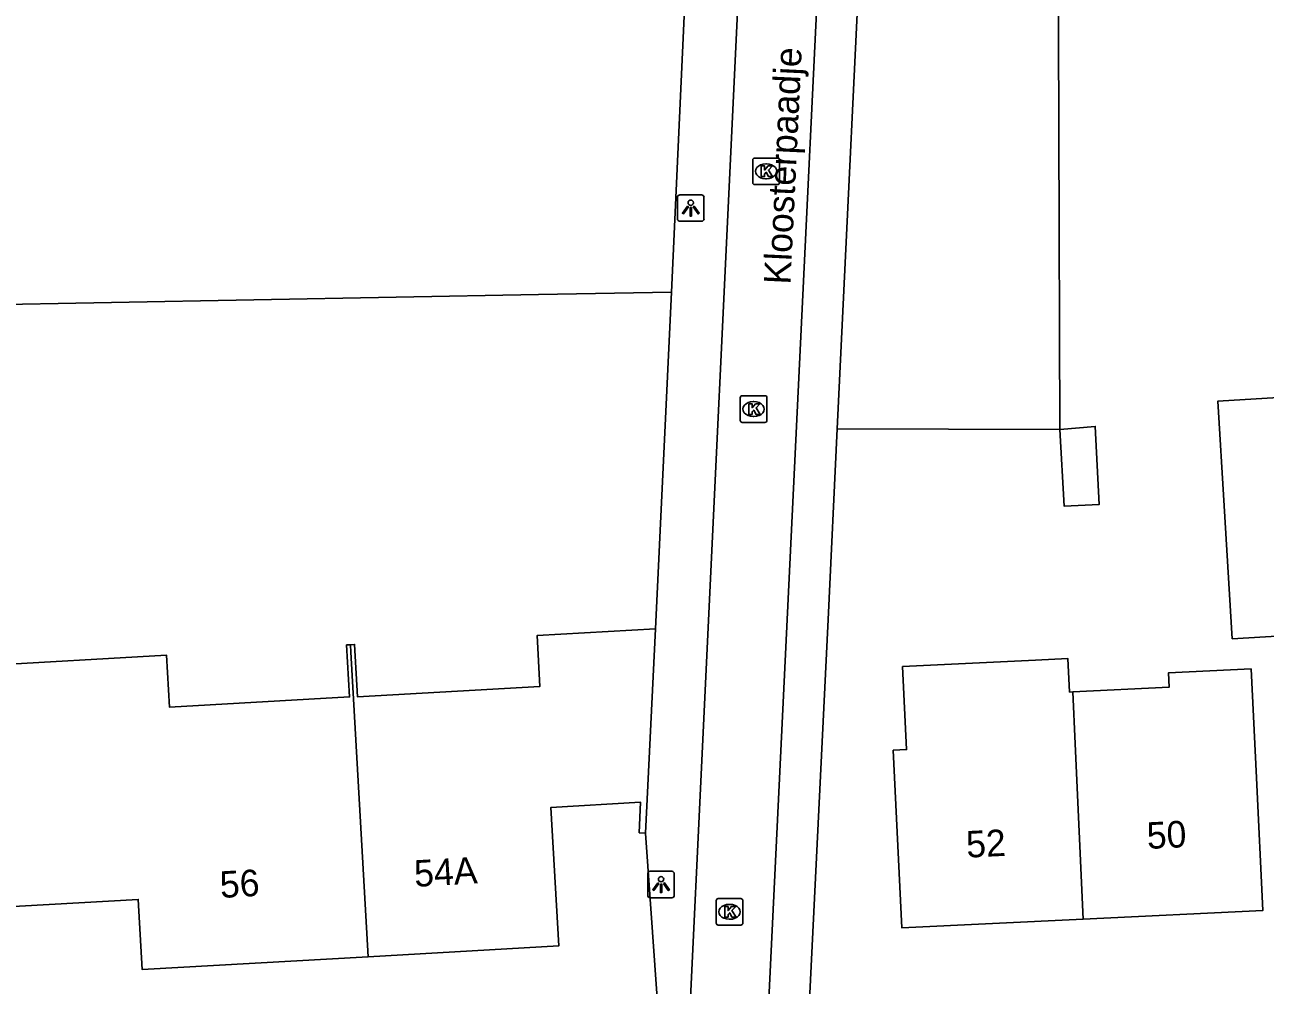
# Model space of a CAD drawing. Extents: x 157321 to 158827, y 386650 to 388532.
# Drawn here: x 158011.76 to 158058.37, y 387834.47 to 387870.59 of the extents above; entities that cross this region are included whole.
import ezdxf

# ---------------------------------------------------------------- set-up
doc = ezdxf.new("R2010")
doc.units = 0
for name, color, linetype in [('IMGEO_Kolk', 7, 'Continuous'), ('IMGEO_Lichtpunt', 7, 'Continuous'), ('IMGEO_Muur', 7, 'Continuous'), ('IMGEO_Openbare_ruimte_label', 7, 'Continuous'), ('IMGEO_Pand', 7, 'Continuous'), ('IMGEO_Pand_nummerreeks', 7, 'Continuous'), ('IMGEO_Rijbaan_lokaal_open', 7, 'Continuous'), ('IMGEO_Voetpad_open', 7, 'Continuous')]:
    doc.layers.add(name, color=color, linetype=linetype)

msp = doc.modelspace()

# ---------------------------------------------------------------- linework, layer by layer
at = {"layer": 'IMGEO_Kolk'}
for p, q in [((158039.114, 387864.652), (158039.114, 387865.504)), ((158039.189, 387865.578), (158040.041, 387865.578)), ((158039.602, 387865.358), (158039.627, 387865.358)), ((158040.115, 387865.504), (158040.115, 387864.652)), ((158039.625, 387864.798), (158039.6, 387864.798)), ((158040.041, 387864.578), (158039.189, 387864.578)), ((158038.646, 387855.712), (158038.646, 387856.564)), ((158038.721, 387856.638), (158039.573, 387856.638)), ((158039.134, 387856.418), (158039.159, 387856.418)), ((158039.647, 387856.564), (158039.647, 387855.712)), ((158039.157, 387855.858), (158039.132, 387855.858)), ((158039.573, 387855.638), (158038.721, 387855.638)), ((158037.741, 387836.805), (158037.741, 387837.657)), ((158037.816, 387837.731), (158038.668, 387837.731)), ((158038.742, 387837.657), (158038.742, 387836.805)), ((158038.229, 387837.511), (158038.254, 387837.511)), ((158038.668, 387836.731), (158037.816, 387836.731)), ((158038.252, 387836.951), (158038.227, 387836.951))]:
    msp.add_line(p, q, dxfattribs=at)
for points in [[(158039.114, 387864.652), (158039.114, 387865.504)], [(158039.189, 387865.578), (158040.041, 387865.578)], [(158039.435, 387865.278), (158039.558, 387865.278), (158039.558, 387865.127), (158039.688, 387865.278), (158039.852, 387865.278), (158039.706, 387865.127), (158039.859, 387864.878), (158039.707, 387864.878), (158039.622, 387865.042), (158039.558, 387864.975), (158039.558, 387864.878), (158039.435, 387864.878), (158039.435, 387865.278)], [(158040.115, 387865.504), (158040.115, 387864.652)], [(158040.041, 387864.578), (158039.189, 387864.578)], [(158038.646, 387855.712), (158038.646, 387856.564)], [(158038.721, 387856.638), (158039.573, 387856.638)], [(158038.967, 387856.338), (158039.09, 387856.338), (158039.09, 387856.187), (158039.22, 387856.338), (158039.384, 387856.338), (158039.238, 387856.187), (158039.391, 387855.938), (158039.239, 387855.938), (158039.154, 387856.102), (158039.09, 387856.035), (158039.09, 387855.938), (158038.967, 387855.938), (158038.967, 387856.338)], [(158039.647, 387856.564), (158039.647, 387855.712)], [(158039.573, 387855.638), (158038.721, 387855.638)], [(158037.741, 387836.805), (158037.741, 387837.657)], [(158037.816, 387837.731), (158038.668, 387837.731)], [(158038.742, 387837.657), (158038.742, 387836.805)], [(158038.062, 387837.431), (158038.185, 387837.431), (158038.185, 387837.28), (158038.315, 387837.431), (158038.479, 387837.431), (158038.333, 387837.28), (158038.486, 387837.031), (158038.334, 387837.031), (158038.249, 387837.195), (158038.185, 387837.128), (158038.185, 387837.031), (158038.062, 387837.031), (158038.062, 387837.431)], [(158038.668, 387836.731), (158037.816, 387836.731)]]:
    msp.add_lwpolyline(points, dxfattribs=at)
for centre, start, end in [((158039.191, 387865.502), 91.552, 178.448), ((158039.191, 387865.502), 91.552, 178.448), ((158040.039, 387865.502), 1.552, 88.448), ((158040.039, 387865.502), 1.552, 88.448), ((158039.191, 387864.654), 181.552, 268.448), ((158039.191, 387864.654), 181.552, 268.448), ((158040.039, 387864.654), 271.552, 358.448), ((158040.039, 387864.654), 271.552, 358.448), ((158038.723, 387856.562), 91.552, 178.448), ((158038.723, 387856.562), 91.552, 178.448), ((158039.571, 387856.562), 1.552, 88.448), ((158039.571, 387856.562), 1.552, 88.448), ((158038.723, 387855.714), 181.552, 268.448), ((158038.723, 387855.714), 181.552, 268.448), ((158039.571, 387855.714), 271.552, 358.448), ((158039.571, 387855.714), 271.552, 358.448), ((158037.818, 387837.655), 91.552, 178.448), ((158037.818, 387837.655), 91.552, 178.448), ((158038.666, 387837.655), 1.552, 88.448), ((158038.666, 387837.655), 1.552, 88.448), ((158037.818, 387836.807), 181.552, 268.448), ((158037.818, 387836.807), 181.552, 268.448), ((158038.666, 387836.807), 271.552, 358.448), ((158038.666, 387836.807), 271.552, 358.448)]:
    msp.add_arc(centre, 0.0765, start, end, dxfattribs=at)
for centre, major_axis, ratio, start_param, end_param in [((158039.601, 387865.078), (-0.387, 0.002), 0.722429, 4.712389, 7.853982), ((158039.626, 387865.078), (-0.39, 0.002), 0.717154, 1.570796, 4.712389), ((158039.133, 387856.138), (-0.387, 0.002), 0.722429, 4.712389, 7.853982), ((158039.158, 387856.138), (-0.39, 0.002), 0.717154, 1.570796, 4.712389), ((158038.228, 387837.231), (-0.387, 0.002), 0.722429, 4.712389, 7.853982), ((158038.253, 387837.231), (-0.39, 0.002), 0.717154, 1.570796, 4.712389)]:
    msp.add_ellipse(centre, major_axis=major_axis, ratio=ratio, start_param=start_param, end_param=end_param, dxfattribs=at)
at = {"layer": 'IMGEO_Lichtpunt'}
for p, q in [((158037.188, 387864.195), (158036.38, 387864.195)), ((158037.188, 387864.195), (158036.38, 387864.195)), ((158036.286, 387864.1), (158036.286, 387863.293)), ((158036.286, 387864.1), (158036.286, 387863.293)), ((158037.282, 387863.293), (158037.282, 387864.1)), ((158037.282, 387863.293), (158037.282, 387864.1)), ((158036.38, 387863.199), (158037.188, 387863.199)), ((158036.38, 387863.199), (158037.188, 387863.199)), ((158035.169, 387838.659), (158035.169, 387837.852)), ((158035.169, 387838.659), (158035.169, 387837.852)), ((158036.071, 387838.754), (158035.263, 387838.754)), ((158036.071, 387838.754), (158035.263, 387838.754)), ((158036.165, 387837.852), (158036.165, 387838.659)), ((158036.165, 387837.852), (158036.165, 387838.659)), ((158035.263, 387837.758), (158036.071, 387837.758)), ((158035.263, 387837.758), (158036.071, 387837.758))]:
    msp.add_line(p, q, dxfattribs=at)
for points in [[(158036.66, 387863.764), (158036.699, 387863.736), (158036.511, 387863.474), (158036.473, 387863.501), (158036.66, 387863.764)], [(158036.872, 387863.736), (158036.91, 387863.763), (158037.097, 387863.501), (158037.058, 387863.473), (158036.872, 387863.736)], [(158036.762, 387863.716), (158036.809, 387863.716), (158036.809, 387863.394), (158036.762, 387863.394), (158036.762, 387863.716)], [(158035.543, 387838.323), (158035.582, 387838.295), (158035.394, 387838.033), (158035.356, 387838.06), (158035.543, 387838.323)], [(158035.645, 387838.275), (158035.692, 387838.275), (158035.692, 387837.953), (158035.645, 387837.953), (158035.645, 387838.275)], [(158035.755, 387838.295), (158035.793, 387838.322), (158035.98, 387838.06), (158035.941, 387838.032), (158035.755, 387838.295)]]:
    msp.add_lwpolyline(points, dxfattribs=at)
for centre in [(158036.785, 387863.898), (158035.668, 387838.457)]:
    msp.add_circle(centre, 0.0994, dxfattribs=at)
for centre, start, end in [((158036.38, 387864.1), 90, 180), ((158036.38, 387864.1), 90, 180), ((158037.188, 387864.1), 0, 90), ((158037.188, 387864.1), 0, 90), ((158036.38, 387863.293), 180, 270), ((158036.38, 387863.293), 180, 270), ((158037.188, 387863.293), 270, 0), ((158037.188, 387863.293), 270, 360), ((158035.263, 387838.659), 90, 180), ((158035.263, 387838.659), 90, 180), ((158036.071, 387838.659), 0, 90), ((158036.071, 387838.659), 0, 90), ((158035.263, 387837.852), 180, 270), ((158035.263, 387837.852), 180, 270), ((158036.071, 387837.852), 270, 0), ((158036.071, 387837.852), 270, 360)]:
    msp.add_arc(centre, 0.0946, start, end, dxfattribs=at)
at = {"layer": 'IMGEO_Muur'}
msp.add_lwpolyline([(158042.292, 387855.397), (158041.943, 387848.225)], dxfattribs=at)
at = {"layer": 'IMGEO_Pand'}
for points in [[(158037.071, 387882.67), (158036.059, 387860.538)], [(158050.574, 387877.893), (158050.656, 387855.368)], [(158042.292, 387855.397), (158043.348, 387877.515)], [(158036.059, 387860.538), (158031.06, 387860.444), (158009.66, 387860.041), (158009.504, 387865.584)], [(158060.267, 387847.688), (158057.132, 387847.5), (158056.833, 387852.492), (158056.596, 387856.436), (158059.688, 387856.622), (158059.825, 387854.339), (158059.983, 387854.348)], [(158050.656, 387855.368), (158042.292, 387855.397)], [(158050.656, 387855.368), (158051.982, 387855.485), (158052.131, 387852.546), (158050.813, 387852.49), (158050.656, 387855.368)], [(158023.996, 387847.276), (158024.155, 387847.285), (158024.267, 387845.314), (158031.119, 387845.706), (158031.01, 387847.616), (158035.458, 387847.871)], [(158035.458, 387847.871), (158035.089, 387840.19)], [(158009.859, 387847.014), (158010.064, 387847.026), (158010.096, 387846.482), (158017.09, 387846.882), (158017.202, 387844.925), (158023.963, 387845.312), (158023.851, 387847.268), (158023.996, 387847.276)], [(158024.661, 387835.543), (158024.009, 387847.001), (158023.996, 387847.276)], [(158051.526, 387836.954), (158044.717, 387836.625), (158044.394, 387843.309), (158044.893, 387843.333), (158044.742, 387846.453), (158049.737, 387846.694), (158050.956, 387846.753), (158051.017, 387845.494), (158051.141, 387845.5)], [(158051.141, 387845.5), (158054.759, 387845.675), (158054.733, 387846.216), (158057.841, 387846.367), (158058.039, 387842.275), (158058.28, 387837.28), (158051.526, 387836.954)], [(158051.141, 387845.5), (158051.233, 387843.546), (158051.526, 387836.954)], [(158024.661, 387835.543), (158016.173, 387835.058), (158016.022, 387837.699), (158010.432, 387837.379), (158010.461, 387836.865), (158010.284, 387836.855), (158010.218, 387838.578), (158010.084, 387841.641)], [(158035.089, 387840.19), (158034.852, 387840.206), (158034.896, 387841.359), (158031.531, 387841.159), (158031.829, 387835.953), (158024.661, 387835.543)]]:
    msp.add_lwpolyline(points, dxfattribs=at)
at = {"layer": 'IMGEO_Rijbaan_lokaal_open'}
for points in [[(158036.52, 387828.715), (158040.08, 387903.443)], [(158043.063, 387903.287), (158039.466, 387828.75)]]:
    msp.add_lwpolyline(points, dxfattribs=at)
at = {"layer": 'IMGEO_Voetpad_open'}
for points in [[(158036.059, 387860.538), (158035.458, 387847.871)], [(158042.292, 387855.397), (158041.943, 387848.225), (158040.997, 387828.8)], [(158035.089, 387840.19), (158035.52, 387833.989), (158035.22, 387828.561)]]:
    msp.add_lwpolyline(points, dxfattribs=at)

# ---------------------------------------------------------------- texts
at = {"layer": 'IMGEO_Openbare_ruimte_label'}
msp.add_text('Kloosterpaadje', height=1, rotation=87.2492, dxfattribs=at).set_placement((158040.53, 387860.808))
at = {"layer": 'IMGEO_Pand_nummerreeks'}
for s, rotation, p in [('50', 2.7648, (158053.945, 387839.594)), ('52', 2.7648, (158047.158, 387839.266)), ('54A', 3.2718, (158026.416, 387838.167)), ('56', 3.2716, (158019.118, 387837.75))]:
    msp.add_text(s, height=1, rotation=rotation, dxfattribs=at).set_placement(p)

doc.saveas('drawing.dxf')
